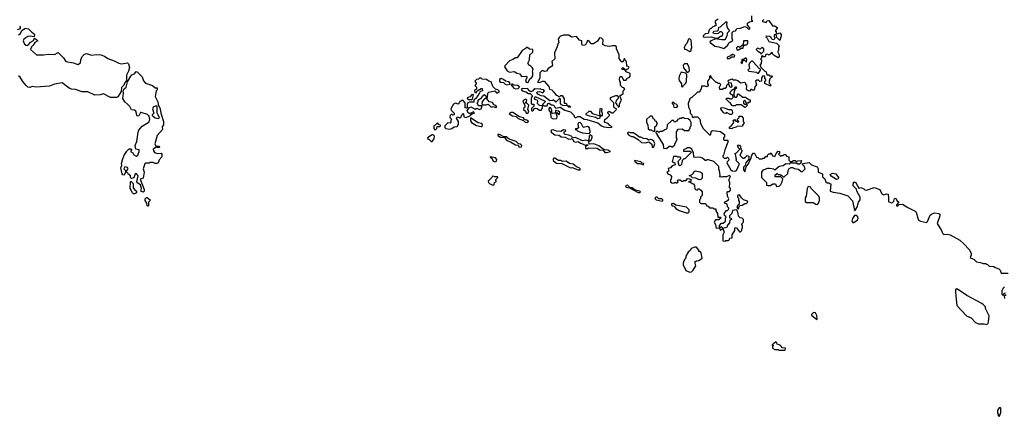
# Model space of a CAD drawing. Extents: x 2494118 to 2687960, y 757339 to 915227.
# Tile 288 of 364: x 2621728 to 2633200, y 840450 to 845073. Entities that reach past the tile are written whole.
import ezdxf

# ---------------------------------------------------------------- set-up
doc = ezdxf.new("R2010")
doc.units = 0

msp = doc.modelspace()

# ---------------------------------------------------------------- linework, layer by layer
at = {"layer": '0CON20XD'}
for points in [[(2629865, 845080), (2629830, 845055), (2629830, 845035), (2629840, 845025), (2629838, 845002), (2629825, 845000), (2629818, 844992), (2629805, 844990), (2629785, 844970), (2629775, 844970), (2629762, 844955), (2629748, 844912), (2629715, 844908), (2629692, 844885), (2629690, 844875), (2629708, 844868), (2629785, 844872), (2629835, 844858), (2629865, 844860), (2629895, 844880), (2629908, 844882), (2629920, 844895), (2629920, 844915), (2629905, 844930), (2629885, 844930), (2629867, 844913), (2629845, 844908), (2629813, 844913), (2629808, 844925), (2629815, 844938), (2629858, 844942), (2629870, 844955), (2629872, 844988), (2629895, 844990), (2629955, 845050), (2629968, 845048), (2629962, 845015), (2629973, 844973), (2630000, 844945), (2629970, 844915), (2629967, 844883), (2629950, 844855), (2629950, 844845), (2629945, 844840), (2629905, 844838), (2629835, 844850), (2629783, 844827), (2629770, 844815), (2629775, 844800), (2629785, 844800), (2629826, 844766), (2629875, 844756), (2629932, 844738), (2629980, 844775), (2629990, 844805), (2630038, 844832), (2630030, 844855), (2630030, 844925), (2630045, 844940), (2630068, 844942), (2630085, 844970), (2630127, 844973), (2630175, 844992), (2630198, 844988), (2630225, 844960), (2630235, 844970), (2630235, 844980), (2630208, 845008), (2630208, 845032), (2630233, 845047), (2630270, 845055), (2630260, 845065), (2630258, 845118)], [(2630400, 845075), (2630382, 845058), (2630382, 845052), (2630425, 845040), (2630435, 845060), (2630455, 845062), (2630500, 845000), (2630525, 845000), (2630558, 844978), (2630530, 844945), (2630540, 844935), (2630542, 844912), (2630555, 844910), (2630585, 844920), (2630602, 844902), (2630602, 844885), (2630585, 844830), (2630550, 844865), (2630547, 844887), (2630535, 844900), (2630520, 844895), (2630520, 844875), (2630530, 844865), (2630515, 844840), (2630494, 844844), (2630479, 844869), (2630467, 844877), (2630425, 844880), (2630420, 844875), (2630437, 844857), (2630455, 844820), (2630545, 844800), (2630578, 844768), (2630578, 844762)], [(2621727, 844997), (2621734, 844985), (2621732, 844968), (2621698, 844955)], [(2621715, 844897), (2621735, 844910), (2621758, 844952), (2621795, 844974), (2621830, 844965), (2621869, 844929), (2621900, 844905), (2621898, 844872), (2621852, 844882), (2621825, 844879), (2621778, 844845), (2621767, 844825), (2621785, 844789), (2621803, 844775), (2621815, 844774), (2621830, 844780), (2621855, 844810), (2621888, 844832), (2621902, 844858), (2621923, 844843), (2621940, 844825), (2621904, 844806), (2621886, 844775), (2621866, 844755), (2621854, 844725), (2621925, 844663), (2622005, 844662), (2622065, 844670), (2622133, 844667), (2622175, 844690), (2622238, 844628), (2622264, 844584), (2622355, 844569), (2622405, 844551), (2622435, 844570), (2622440, 844605), (2622455, 844643), (2622485, 844673), (2622505, 844679), (2622565, 844660), (2622625, 844666), (2622675, 844662), (2622715, 844648), (2622755, 844620), (2622827, 844595), (2622882, 844565), (2622915, 844558), (2622985, 844570), (2622995, 844560), (2623006, 844515), (2622995, 844472), (2622972, 844425), (2622973, 844365), (2622950, 844335), (2622941, 844309), (2622916, 844284), (2622909, 844235), (2622870, 844175), (2622855, 844166), (2622785, 844168), (2622705, 844209), (2622665, 844196), (2622605, 844194), (2622521, 844231), (2622455, 844234), (2622379, 844259), (2622332, 844262), (2622305, 844276), (2622225, 844338), (2622135, 844322), (2622075, 844298), (2621918, 844288), (2621875, 844296), (2621845, 844282), (2621825, 844288), (2621802, 844305), (2621764, 844354), (2621733, 844403), (2621715, 844418)], [(2628595, 843817), (2628625, 843822), (2628630, 843825), (2628605, 843840), (2628584, 843864), (2628550, 843875), (2628542, 843885), (2628545, 843910), (2628578, 843932), (2628600, 843955), (2628600, 843965), (2628580, 843985), (2628580, 843995), (2628595, 844008), (2628628, 843988), (2628642, 843988), (2628680, 844025), (2628678, 844038), (2628662, 844042), (2628650, 844055), (2628650, 844105), (2628612, 844142), (2628610, 844165), (2628675, 844190), (2628688, 844188), (2628700, 844175), (2628700, 844155), (2628680, 844135), (2628670, 844105), (2628680, 844095), (2628680, 844085), (2628700, 844065), (2628702, 844052), (2628717, 844063), (2628718, 844092), (2628738, 844135), (2628720, 844185), (2628758, 844212), (2628760, 844245), (2628780, 844265), (2628768, 844278), (2628752, 844282), (2628730, 844305), (2628730, 844345), (2628720, 844355), (2628718, 844375), (2628722, 844405), (2628725, 844410), (2628745, 844410), (2628765, 844370), (2628795, 844370), (2628802, 844388), (2628835, 844402), (2628842, 844415), (2628842, 844442), (2628835, 844450), (2628802, 844462), (2628780, 844490), (2628753, 844493), (2628742, 844505), (2628757, 844517), (2628778, 844498), (2628780, 844490), (2628795, 844490), (2628802, 844498), (2628818, 844502), (2628830, 844525), (2628802, 844532), (2628797, 844587), (2628782, 844602), (2628778, 844618), (2628772, 844618), (2628760, 844585), (2628745, 844580), (2628712, 844622), (2628712, 844665), (2628680, 844735), (2628680, 844755), (2628668, 844768), (2628635, 844770), (2628595, 844762), (2628548, 844768), (2628522, 844785), (2628525, 844840), (2628506, 844856), (2628485, 844860), (2628459, 844821), (2628415, 844790), (2628382, 844792), (2628380, 844805), (2628368, 844818), (2628358, 844828), (2628345, 844830), (2628329, 844791), (2628312, 844778), (2628285, 844773), (2628276, 844786), (2628278, 844828), (2628250, 844835), (2628234, 844854), (2628217, 844877), (2628158, 844868), (2628125, 844892), (2628065, 844892), (2628030, 844880), (2628014, 844866), (2628003, 844845), (2628010, 844805), (2627998, 844792), (2627990, 844755), (2627958, 844685), (2627962, 844618), (2627930, 844585), (2627937, 844543), (2627925, 844528), (2627884, 844506), (2627868, 844472), (2627845, 844470), (2627815, 844480), (2627790, 844455), (2627787, 844395), (2627768, 844352), (2627760, 844345), (2627785, 844340), (2627825, 844358), (2627840, 844355), (2627892, 844295), (2627902, 844262), (2627930, 844255), (2627940, 844245), (2627942, 844232), (2627955, 844230), (2627960, 844215), (2627980, 844195), (2627995, 844190), (2628015, 844170), (2628035, 844190), (2628048, 844188), (2628072, 844152), (2628072, 844102), (2628095, 844100), (2628110, 844070), (2628135, 844070), (2628148, 844052), (2628125, 844052), (2628110, 844070), (2628055, 844072), (2628041, 844081), (2628028, 844095), (2628030, 844145), (2628025, 844150), (2628015, 844150), (2627975, 844112), (2627945, 844140), (2627937, 844133), (2627905, 844128), (2627835, 844180), (2627805, 844187), (2627766, 844206), (2627752, 844225), (2627757, 844233), (2627785, 844238), (2627825, 844222), (2627842, 844245), (2627826, 844256), (2627805, 844258), (2627795, 844268), (2627735, 844262), (2627725, 844270), (2627706, 844244), (2627685, 844232), (2627670, 844240), (2627645, 844272), (2627615, 844267), (2627585, 844273), (2627570, 844265), (2627582, 844242), (2627624, 844234), (2627655, 844212), (2627675, 844212), (2627702, 844185), (2627688, 844162), (2627688, 844098), (2627695, 844090), (2627718, 844088), (2627720, 844065), (2627693, 844037), (2627692, 844022), (2627695, 844010), (2627705, 844012), (2627715, 844020), (2627722, 844038), (2627735, 844042), (2627757, 844037), (2627785, 844020), (2627805, 844020), (2627820, 844045), (2627818, 844068), (2627783, 844073), (2627760, 844095), (2627767, 844127), (2627757, 844137), (2627732, 844142), (2627728, 844155), (2627735, 844178), (2627850, 844125), (2627850, 844115), (2627820, 844085), (2627835, 844070), (2627875, 844070), (2627882, 844098), (2627895, 844100), (2627925, 844080), (2627935, 844082), (2627950, 844075), (2627958, 844058), (2627975, 844040), (2628024, 844054), (2628078, 844018), (2628145, 843998), (2628190, 843955), (2628190, 843945), (2628205, 843930), (2628230, 843945), (2628255, 843946), (2628303, 843913), (2628335, 843910), (2628465, 843870), (2628505, 843837), (2628535, 843826), (2628595, 843817)], [(2629535, 844702), (2629550, 844715), (2629550, 844735), (2629560, 844745), (2629550, 844835), (2629535, 844850), (2629522, 844845), (2629502, 844795), (2629482, 844775), (2629470, 844745), (2629475, 844730), (2629485, 844730), (2629535, 844702)], [(2630105, 844720), (2630135, 844740), (2630158, 844742), (2630162, 844768), (2630175, 844780), (2630195, 844780), (2630207, 844793), (2630212, 844805), (2630210, 844825), (2630162, 844828), (2630158, 844782), (2630115, 844750), (2630108, 844758), (2630095, 844760), (2630080, 844745), (2630082, 844722), (2630105, 844720)], [(2627645, 844342), (2627655, 844350), (2627672, 844385), (2627692, 844395), (2627707, 844417), (2627708, 844455), (2627702, 844465), (2627710, 844495), (2627700, 844515), (2627675, 844540), (2627665, 844540), (2627648, 844565), (2627668, 844605), (2627670, 844665), (2627707, 844693), (2627708, 844725), (2627668, 844728), (2627645, 844750), (2627635, 844750), (2627617, 844733), (2627582, 844715), (2627525, 844630), (2627505, 844628), (2627475, 844608), (2627435, 844592), (2627380, 844535), (2627378, 844525), (2627407, 844477), (2627435, 844462), (2627495, 844470), (2627521, 844451), (2627554, 844444), (2627575, 844412), (2627630, 844415), (2627642, 844395), (2627628, 844382), (2627622, 844355), (2627630, 844345), (2627645, 844342)], [(2630578, 844762), (2630570, 844755), (2630570, 844715), (2630560, 844705), (2630560, 844695), (2630578, 844665), (2630578, 844645), (2630565, 844628), (2630520, 844655), (2630500, 844675), (2630498, 844688), (2630485, 844690), (2630480, 844675), (2630455, 844660), (2630445, 844670), (2630422, 844668), (2630415, 844640), (2630395, 844640), (2630385, 844650), (2630372, 844648), (2630370, 844625), (2630360, 844615), (2630370, 844605), (2630367, 844563), (2630350, 844545), (2630360, 844535), (2630360, 844525), (2630410, 844475), (2630427, 844467), (2630432, 844432), (2630455, 844430), (2630465, 844420), (2630487, 844417), (2630500, 844405), (2630482, 844398), (2630470, 844385), (2630460, 844355), (2630460, 844335), (2630480, 844315), (2630475, 844300), (2630411, 844331), (2630410, 844355), (2630420, 844365), (2630420, 844375), (2630410, 844385), (2630410, 844415), (2630385, 844420), (2630370, 844395), (2630370, 844355), (2630353, 844353), (2630335, 844370), (2630315, 844370), (2630302, 844358), (2630312, 844315), (2630295, 844290), (2630285, 844250), (2630265, 844250), (2630255, 844260), (2630245, 844260), (2630235, 844240), (2630215, 844242), (2630198, 844258), (2630200, 844305), (2630190, 844315), (2630188, 844328), (2630175, 844340), (2630125, 844332), (2630095, 844360), (2630075, 844368), (2630045, 844368), (2630025, 844378), (2629995, 844370), (2629980, 844355), (2629985, 844340), (2630018, 844338), (2630020, 844305), (2630030, 844295), (2630018, 844282), (2630002, 844292), (2629985, 844330), (2629962, 844308), (2629960, 844285), (2629948, 844272), (2629925, 844270), (2629915, 844260), (2629885, 844260), (2629880, 844285), (2629898, 844318), (2629885, 844330), (2629865, 844330), (2629855, 844340), (2629842, 844342), (2629790, 844395), (2629790, 844405), (2629778, 844418), (2629772, 844418), (2629763, 844407), (2629770, 844395), (2629762, 844378), (2629740, 844355), (2629740, 844325), (2629750, 844315), (2629748, 844302), (2629735, 844290), (2629715, 844300), (2629672, 844298), (2629670, 844265), (2629660, 844255), (2629658, 844242), (2629645, 844230), (2629625, 844230), (2629560, 844165), (2629535, 844150), (2629518, 844095), (2629520, 844055), (2629540, 844015), (2629540, 843985), (2629560, 843965), (2629562, 843942), (2629575, 843930), (2629585, 843940), (2629625, 843940), (2629652, 843912), (2629662, 843862), (2629690, 843805), (2629765, 843730), (2629778, 843732), (2629790, 843775), (2629805, 843780), (2629895, 843770), (2629940, 843735), (2629940, 843705), (2629930, 843695), (2629930, 843675), (2629935, 843670), (2629978, 843668), (2629980, 843645), (2629942, 843555), (2629930, 843495), (2629920, 843485), (2629920, 843475), (2629935, 843460), (2629965, 843460), (2629975, 843470), (2629988, 843458), (2629990, 843435), (2629970, 843415), (2629968, 843405), (2630012, 843325), (2630031, 843311), (2630063, 843307), (2630080, 843315), (2630110, 843385), (2630110, 843395), (2630072, 843435), (2630078, 843445), (2630070, 843505), (2630060, 843515), (2630078, 843522), (2630120, 843565), (2630100, 843585), (2630100, 843595), (2630090, 843605), (2630095, 843610), (2630115, 843610), (2630128, 843595), (2630130, 843565), (2630142, 843552), (2630142, 843535), (2630120, 843495), (2630141, 843471), (2630155, 843460), (2630165, 843460), (2630185, 843470), (2630205, 843490), (2630222, 843482), (2630222, 843448), (2630190, 843405), (2630180, 843375), (2630160, 843355), (2630163, 843323), (2630175, 843300), (2630193, 843357), (2630227, 843403), (2630230, 843425), (2630247, 843453), (2630258, 843495), (2630275, 843518), (2630288, 843518), (2630312, 843472), (2630328, 843468), (2630345, 843450), (2630375, 843450), (2630385, 843460), (2630405, 843460), (2630422, 843478), (2630440, 843480), (2630440, 843495), (2630455, 843510), (2630475, 843510), (2630485, 843520), (2630500, 843485), (2630525, 843480), (2630540, 843515), (2630565, 843540), (2630580, 843535), (2630580, 843515), (2630570, 843505), (2630592, 843482), (2630605, 843490), (2630625, 843490), (2630635, 843500), (2630655, 843500), (2630662, 843482), (2630690, 843475), (2630690, 843435), (2630705, 843420), (2630725, 843420), (2630745, 843432), (2630762, 843432), (2630775, 843420), (2630795, 843428), (2630835, 843430), (2630840, 843425), (2630830, 843415), (2630828, 843402), (2630815, 843390), (2630795, 843390), (2630785, 843400), (2630725, 843402), (2630715, 843410), (2630695, 843390), (2630655, 843392), (2630625, 843368), (2630575, 843362), (2630525, 843320), (2630515, 843330), (2630465, 843340), (2630441, 843339), (2630385, 843320), (2630370, 843295), (2630370, 843235), (2630430, 843175), (2630430, 843145), (2630445, 843140), (2630475, 843142), (2630505, 843158), (2630535, 843160), (2630545, 843130), (2630575, 843133), (2630595, 843152), (2630612, 843185), (2630618, 843218), (2630595, 843240), (2630532, 843242), (2630530, 843265), (2630535, 843270), (2630545, 843270), (2630555, 843280), (2630565, 843270), (2630585, 843270), (2630592, 843262), (2630605, 843260), (2630622, 843242), (2630635, 843240), (2630678, 843282), (2630683, 843317), (2630695, 843340), (2630715, 843352), (2630732, 843352), (2630755, 843338), (2630802, 843332), (2630832, 843302), (2630845, 843300), (2630880, 843335), (2630870, 843365), (2630850, 843385), (2630852, 843398), (2630925, 843407), (2630955, 843380), (2631019, 843359), (2631032, 843335), (2631030, 843295), (2631080, 843275), (2631082, 843242), (2631108, 843218), (2631120, 843185), (2631135, 843170), (2631155, 843170), (2631162, 843162), (2631178, 843158), (2631170, 843075), (2631205, 843063), (2631285, 843052), (2631375, 843020), (2631431, 842961), (2631455, 842850), (2631470, 842855), (2631470, 842865), (2631490, 842895), (2631495, 842920), (2631500, 842945), (2631520, 842975), (2631520, 843005), (2631480, 843075), (2631478, 843098), (2631440, 843135), (2631442, 843178), (2631465, 843180), (2631505, 843110), (2631527, 843117), (2631565, 843102), (2631575, 843090), (2631595, 843088), (2631685, 843116), (2631750, 843095), (2631772, 843045), (2631795, 843030), (2631828, 843042), (2631845, 843040), (2631852, 842995), (2631850, 842955), (2631855, 842950), (2631885, 842940), (2631898, 842942), (2631912, 842958), (2631922, 842988), (2631935, 842992), (2631948, 842965), (2631970, 842945), (2631943, 842917), (2631945, 842902), (2631955, 842900), (2631975, 842920), (2632015, 842922), (2632075, 842884), (2632162, 842842), (2632175, 842830), (2632191, 842761), (2632202, 842735), (2632223, 842723), (2632292, 842708), (2632305, 842720), (2632338, 842795), (2632352, 842808), (2632385, 842821), (2632436, 842816), (2632448, 842805), (2632447, 842787), (2632418, 842698), (2632470, 842615), (2632480, 842585), (2632495, 842570), (2632535, 842572), (2632570, 842565), (2632680, 842505), (2632726, 842466), (2632790, 842395), (2632812, 842352), (2632812, 842328), (2632802, 842302), (2632812, 842292), (2632845, 842280), (2632875, 842250), (2632918, 842242), (2632947, 842237), (2632955, 842230), (2632985, 842230), (2632992, 842222), (2633005, 842220), (2633025, 842200), (2633077, 842197), (2633093, 842183), (2633135, 842170), (2633150, 842155), (2633165, 842120), (2633245, 842120)], [(2629972, 844622), (2629995, 844622), (2630025, 844640), (2630055, 844640), (2630060, 844655), (2630035, 844670), (2630025, 844660), (2630015, 844660), (2630008, 844652), (2629970, 844635), (2629972, 844622)], [(2630365, 844670), (2630400, 844705), (2630398, 844738), (2630385, 844740), (2630375, 844750), (2630355, 844730), (2630325, 844740), (2630310, 844725), (2630335, 844700), (2630345, 844700), (2630358, 844688), (2630365, 844670)], [(2629515, 844460), (2629532, 844478), (2629528, 844515), (2629507, 844557), (2629475, 844560), (2629460, 844545), (2629463, 844513), (2629492, 844472), (2629502, 844462), (2629515, 844460)], [(2630145, 844560), (2630150, 844585), (2630165, 844600), (2630178, 844598), (2630192, 844582), (2630198, 844582), (2630200, 844615), (2630188, 844628), (2630165, 844610), (2630142, 844608), (2630140, 844585), (2630130, 844575), (2630145, 844560)], [(2630335, 844450), (2630360, 844485), (2630360, 844495), (2630344, 844504), (2630278, 844578), (2630265, 844590), (2630255, 844590), (2630232, 844568), (2630222, 844548), (2630230, 844505), (2630213, 844483), (2630222, 844472), (2630312, 844462), (2630325, 844450), (2630335, 844450)], [(2623165, 843062), (2623140, 843075), (2623148, 843105), (2623137, 843147), (2623105, 843168), (2623092, 843185), (2623108, 843255), (2623098, 843268), (2623085, 843280), (2623072, 843278), (2623060, 843230), (2623032, 843222), (2623020, 843235), (2623020, 843255), (2623008, 843268), (2622995, 843270), (2622990, 843285), (2622970, 843305), (2622992, 843335), (2622985, 843350), (2622955, 843358), (2622948, 843352), (2622942, 843335), (2622960, 843315), (2622960, 843295), (2622945, 843260), (2622930, 843265), (2622922, 843275), (2622908, 843345), (2622918, 843375), (2622914, 843395), (2622925, 843440), (2622947, 843495), (2622975, 843540), (2623005, 843569), (2623028, 843568), (2623030, 843555), (2623020, 843535), (2623045, 843520), (2623057, 843497), (2623085, 843482), (2623106, 843494), (2623122, 843535), (2623120, 843555), (2623080, 843565), (2623073, 843605), (2623092, 843655), (2623108, 843762), (2623117, 843785), (2623155, 843833), (2623238, 843882), (2623244, 843915), (2623237, 843947), (2623218, 843968), (2623145, 843992), (2623135, 843990), (2623116, 843954), (2623095, 843950), (2623081, 844005), (2623065, 844019), (2623032, 844022), (2623013, 844063), (2622987, 844083), (2622955, 844114), (2622928, 844155), (2622939, 844215), (2622933, 844245), (2622944, 844266), (2622970, 844285), (2622983, 844347), (2623022, 844415), (2623035, 844430), (2623067, 844443), (2623085, 844470), (2623096, 844466), (2623155, 844408), (2623172, 844362), (2623194, 844334), (2623276, 844306), (2623305, 844278), (2623328, 844278), (2623330, 844255), (2623320, 844245), (2623308, 844178), (2623339, 844115), (2623343, 844083), (2623364, 844035), (2623373, 843983), (2623404, 843885), (2623403, 843847), (2623390, 843825), (2623393, 843795), (2623328, 843722), (2623302, 843625), (2623315, 843600), (2623355, 843598), (2623358, 843585), (2623335, 843582), (2623325, 843590), (2623282, 843565), (2623287, 843545), (2623300, 843525), (2623335, 843513), (2623375, 843517), (2623386, 843506), (2623384, 843475), (2623352, 843438), (2623346, 843414), (2623342, 843405), (2623325, 843397), (2623305, 843398), (2623285, 843410), (2623245, 843410), (2623235, 843400), (2623198, 843402), (2623188, 843392), (2623166, 843335), (2623179, 843295), (2623168, 843225), (2623130, 843215), (2623177, 843095), (2623177, 843073), (2623165, 843062)], [(2629455, 844290), (2629462, 844308), (2629490, 844335), (2629497, 844353), (2629500, 844435), (2629485, 844450), (2629435, 844460), (2629410, 844415), (2629408, 844385), (2629413, 844363), (2629440, 844325), (2629440, 844295), (2629455, 844290)], [(2626735, 843798), (2626765, 843803), (2626790, 843825), (2626825, 843830), (2626842, 843855), (2626840, 843885), (2626818, 843925), (2626825, 843940), (2626855, 843928), (2626868, 843932), (2626880, 843965), (2626895, 843980), (2626900, 843975), (2626902, 843942), (2626925, 843932), (2626978, 843952), (2626982, 843968), (2626995, 843970), (2627005, 843980), (2627028, 843982), (2627015, 844000), (2626975, 843980), (2626965, 843980), (2626951, 843991), (2626940, 844015), (2626970, 844050), (2626985, 844058), (2627035, 844032), (2627055, 844040), (2627085, 844028), (2627106, 844034), (2627118, 844068), (2627075, 844070), (2627060, 844105), (2627070, 844115), (2627068, 844132), (2627077, 844143), (2627107, 844163), (2627125, 844190), (2627135, 844190), (2627145, 844200), (2627160, 844185), (2627160, 844155), (2627145, 844150), (2627115, 844120), (2627112, 844092), (2627125, 844080), (2627165, 844080), (2627185, 844090), (2627223, 844053), (2627245, 844060), (2627275, 844048), (2627288, 844052), (2627275, 844072), (2627251, 844081), (2627235, 844108), (2627197, 844117), (2627170, 844155), (2627180, 844165), (2627182, 844215), (2627195, 844230), (2627265, 844242), (2627285, 844220), (2627295, 844220), (2627320, 844235), (2627300, 844255), (2627272, 844262), (2627251, 844281), (2627240, 844295), (2627220, 844350), (2627195, 844358), (2627167, 844377), (2627115, 844380), (2627105, 844390), (2627085, 844390), (2627075, 844380), (2627050, 844375), (2627030, 844355), (2627048, 844335), (2627047, 844323), (2627030, 844305), (2627050, 844285), (2627050, 844265), (2627028, 844252), (2627030, 844225), (2627045, 844220), (2627060, 844245), (2627105, 844272), (2627115, 844270), (2627120, 844245), (2627092, 844238), (2627085, 844220), (2627045, 844160), (2627020, 844135), (2627018, 844112), (2626967, 844113), (2626950, 844105), (2626940, 844085), (2626940, 844045), (2626935, 844040), (2626920, 844045), (2626920, 844105), (2626895, 844130), (2626875, 844130), (2626865, 844120), (2626855, 844120), (2626850, 844105), (2626835, 844090), (2626805, 844102), (2626781, 844089), (2626750, 844035), (2626757, 844017), (2626790, 843985), (2626790, 843965), (2626775, 843960), (2626768, 843968), (2626755, 843970), (2626742, 843958), (2626740, 843935), (2626760, 843915), (2626752, 843898), (2626752, 843875), (2626745, 843868), (2626715, 843870), (2626680, 843835), (2626680, 843815), (2626693, 843803), (2626735, 843798)], [(2627405, 844313), (2627438, 844322), (2627437, 844337), (2627425, 844350), (2627388, 844358), (2627367, 844377), (2627336, 844386), (2627317, 844375), (2627317, 844357), (2627326, 844346), (2627365, 844340), (2627385, 844320), (2627405, 844313)], [(2627505, 844268), (2627535, 844272), (2627550, 844285), (2627546, 844296), (2627528, 844308), (2627485, 844310), (2627465, 844322), (2627452, 844318), (2627486, 844276), (2627505, 844268)], [(2630175, 844050), (2630135, 844080), (2630075, 844080), (2630065, 844070), (2630035, 844070), (2630010, 844095), (2630010, 844105), (2629995, 844110), (2629960, 844145), (2629965, 844160), (2629995, 844160), (2630005, 844150), (2630025, 844150), (2630040, 844165), (2630038, 844188), (2630014, 844204), (2630002, 844225), (2630032, 844258), (2630045, 844260), (2630058, 844272), (2630065, 844290), (2630075, 844290), (2630080, 844275), (2630062, 844258), (2630048, 844215), (2630050, 844185), (2630062, 844172), (2630078, 844172), (2630090, 844185), (2630090, 844205), (2630105, 844210), (2630152, 844172), (2630185, 844170), (2630222, 844142), (2630238, 844138), (2630238, 844112), (2630225, 844110), (2630215, 844100), (2630192, 844102), (2630188, 844118), (2630175, 844130), (2630160, 844125), (2630162, 844102), (2630175, 844090), (2630198, 844088), (2630208, 844078), (2630185, 844052), (2630175, 844050)], [(2626995, 844142), (2627002, 844148), (2627015, 844200), (2626992, 844198), (2626976, 844174), (2626950, 844165), (2626940, 844155), (2626954, 844144), (2626995, 844142)], [(2627645, 843982), (2627655, 843990), (2627660, 844005), (2627648, 844025), (2627662, 844075), (2627635, 844100), (2627622, 844102), (2627638, 844135), (2627625, 844148), (2627605, 844140), (2627592, 844125), (2627613, 844073), (2627612, 844055), (2627602, 844045), (2627600, 844025), (2627620, 844005), (2627630, 843985), (2627645, 843982)], [(2629385, 844050), (2629398, 844068), (2629375, 844090), (2629362, 844092), (2629348, 844108), (2629332, 844108), (2629330, 844095), (2629340, 844085), (2629350, 844055), (2629385, 844050)], [(2623345, 843920), (2623358, 843935), (2623331, 843985), (2623328, 844065), (2623305, 844067), (2623285, 844052), (2623277, 844035), (2623292, 843985), (2623270, 843965), (2623270, 843955), (2623285, 843950), (2623305, 843930), (2623345, 843920)], [(2627645, 843873), (2627658, 843885), (2627648, 843898), (2627610, 843910), (2627598, 843928), (2627552, 843942), (2627475, 843991), (2627455, 843993), (2627430, 843975), (2627471, 843951), (2627513, 843943), (2627535, 843920), (2627599, 843899), (2627619, 843879), (2627645, 843873)], [(2627945, 843918), (2627985, 843920), (2627990, 843945), (2627980, 843985), (2627985, 843990), (2628002, 843972), (2628015, 843970), (2628020, 843995), (2628005, 844008), (2627982, 844012), (2627975, 844020), (2627970, 844015), (2627968, 843982), (2627938, 843978), (2627930, 843985), (2627930, 844015), (2627917, 844047), (2627902, 844048), (2627893, 844037), (2627893, 844017), (2627912, 843992), (2627918, 843935), (2627945, 843918)], [(2628465, 843918), (2628442, 843932), (2628368, 843948), (2628330, 843965), (2628330, 843975), (2628362, 844008), (2628377, 844007), (2628398, 843978), (2628478, 843958), (2628490, 843945), (2628485, 843920), (2628465, 843918)], [(2628505, 843950), (2628492, 843962), (2628488, 843975), (2628490, 844035), (2628495, 844040), (2628510, 844035), (2628508, 844005), (2628516, 843984), (2628515, 843960), (2628505, 843950)], [(2630005, 843968), (2629965, 843990), (2629955, 843980), (2629935, 843982), (2629908, 844015), (2629898, 844035), (2629902, 844048), (2629936, 844046), (2629985, 844028), (2630017, 844027), (2630030, 844015), (2630032, 843985), (2630025, 843970), (2630005, 843968)], [(2626565, 843790), (2626575, 843792), (2626590, 843805), (2626592, 843828), (2626625, 843830), (2626630, 843835), (2626630, 843845), (2626612, 843852), (2626595, 843870), (2626568, 843842), (2626552, 843835), (2626553, 843803), (2626565, 843790)], [(2627105, 843827), (2627115, 843830), (2627122, 843845), (2627112, 843862), (2627070, 843870), (2626982, 843928), (2626982, 843895), (2626994, 843874), (2627050, 843840), (2627105, 843827)], [(2628365, 843748), (2628378, 843765), (2628368, 843795), (2628372, 843805), (2628365, 843818), (2628345, 843828), (2628298, 843818), (2628292, 843822), (2628275, 843860), (2628260, 843875), (2628240, 843870), (2628230, 843855), (2628237, 843813), (2628225, 843800), (2628205, 843800), (2628202, 843792), (2628215, 843790), (2628230, 843775), (2628284, 843754), (2628365, 843748)], [(2629125, 843770), (2629130, 843775), (2629130, 843825), (2629150, 843845), (2629150, 843855), (2629160, 843865), (2629150, 843875), (2629148, 843888), (2629132, 843892), (2629128, 843908), (2629112, 843912), (2629098, 843948), (2629075, 843950), (2629032, 843908), (2629030, 843875), (2629047, 843847), (2629052, 843802), (2629065, 843790), (2629085, 843790), (2629095, 843780), (2629125, 843770)], [(2629265, 843570), (2629295, 843600), (2629315, 843600), (2629322, 843592), (2629335, 843590), (2629360, 843615), (2629360, 843625), (2629390, 843675), (2629390, 843685), (2629380, 843695), (2629380, 843765), (2629402, 843798), (2629445, 843800), (2629475, 843780), (2629528, 843782), (2629530, 843795), (2629540, 843805), (2629540, 843825), (2629550, 843835), (2629550, 843875), (2629538, 843898), (2629518, 843918), (2629475, 843920), (2629465, 843930), (2629445, 843930), (2629435, 843920), (2629415, 843920), (2629408, 843912), (2629392, 843908), (2629388, 843892), (2629375, 843890), (2629365, 843880), (2629352, 843882), (2629348, 843898), (2629325, 843900), (2629272, 843848), (2629270, 843805), (2629258, 843792), (2629245, 843790), (2629215, 843770), (2629185, 843770), (2629175, 843760), (2629165, 843770), (2629142, 843768), (2629140, 843755), (2629150, 843745), (2629150, 843735), (2629227, 843617), (2629230, 843575), (2629265, 843570)], [(2630025, 843800), (2630000, 843805), (2630000, 843825), (2630015, 843830), (2630050, 843875), (2630042, 843898), (2630055, 843910), (2630072, 843892), (2630085, 843890), (2630095, 843880), (2630108, 843882), (2630108, 843888), (2630092, 843902), (2630090, 843915), (2630110, 843935), (2630112, 843948), (2630138, 843948), (2630157, 843927), (2630158, 843888), (2630168, 843875), (2630167, 843863), (2630150, 843845), (2630148, 843832), (2630085, 843830), (2630078, 843822), (2630035, 843810), (2630025, 843800)], [(2628565, 843524), (2628610, 843535), (2628584, 843554), (2628538, 843558), (2628475, 843603), (2628416, 843626), (2628362, 843622), (2628358, 843652), (2628390, 843675), (2628400, 843705), (2628400, 843715), (2628375, 843730), (2628363, 843717), (2628358, 843672), (2628348, 843662), (2628325, 843669), (2628285, 843663), (2628205, 843700), (2628168, 843698), (2628160, 843710), (2628125, 843728), (2628084, 843734), (2628073, 843745), (2628070, 843765), (2628090, 843775), (2628087, 843787), (2628065, 843790), (2628035, 843768), (2627984, 843774), (2627945, 843790), (2627924, 843786), (2627918, 843775), (2627922, 843762), (2627965, 843732), (2628015, 843726), (2628038, 843708), (2628082, 843702), (2628125, 843680), (2628157, 843683), (2628165, 843690), (2628184, 843654), (2628205, 843647), (2628235, 843653), (2628262, 843632), (2628285, 843628), (2628315, 843610), (2628345, 843620), (2628348, 843612), (2628320, 843595), (2628322, 843572), (2628345, 843572), (2628355, 843580), (2628455, 843574), (2628485, 843556), (2628525, 843552), (2628546, 843526), (2628565, 843524)], [(2629105, 843580), (2629117, 843593), (2629128, 843625), (2629115, 843658), (2629095, 843673), (2629083, 843677), (2629055, 843670), (2629034, 843684), (2628995, 843688), (2628965, 843704), (2628944, 843704), (2628915, 843733), (2628875, 843753), (2628844, 843754), (2628825, 843762), (2628808, 843755), (2628808, 843745), (2628825, 843727), (2628855, 843713), (2628875, 843713), (2628935, 843678), (2628972, 843642), (2629025, 843637), (2629058, 843648), (2629093, 843623), (2629098, 843588), (2629105, 843580)], [(2626535, 843652), (2626558, 843685), (2626560, 843715), (2626545, 843730), (2626535, 843730), (2626480, 843695), (2626482, 843682), (2626495, 843680), (2626523, 843653), (2626535, 843652)], [(2627555, 843588), (2627575, 843592), (2627577, 843605), (2627565, 843623), (2627538, 843628), (2627514, 843654), (2627430, 843680), (2627395, 843706), (2627368, 843708), (2627320, 843735), (2627300, 843735), (2627300, 843725), (2627330, 843705), (2627375, 843700), (2627405, 843664), (2627448, 843648), (2627505, 843613), (2627535, 843610), (2627543, 843593), (2627555, 843588)], [(2629895, 842620), (2629920, 842645), (2629905, 842660), (2629895, 842650), (2629882, 842652), (2629880, 842675), (2629905, 842700), (2629925, 842700), (2629950, 842725), (2629950, 842755), (2629960, 842775), (2629941, 842791), (2629938, 842815), (2629965, 842850), (2629975, 842850), (2629985, 842860), (2629990, 842875), (2629978, 842888), (2629968, 842928), (2629942, 842932), (2629940, 842945), (2629987, 842973), (2629990, 842985), (2629973, 843015), (2629970, 843065), (2629978, 843072), (2629998, 843072), (2630010, 843085), (2630010, 843105), (2630000, 843115), (2630002, 843175), (2629992, 843205), (2630008, 843245), (2629998, 843258), (2629965, 843242), (2629917, 843243), (2629905, 843238), (2629882, 843242), (2629888, 843252), (2629887, 843293), (2629873, 843335), (2629872, 843362), (2629815, 843420), (2629755, 843440), (2629735, 843440), (2629728, 843432), (2629715, 843430), (2629685, 843460), (2629665, 843468), (2629582, 843472), (2629580, 843525), (2629570, 843535), (2629560, 843565), (2629535, 843580), (2629505, 843580), (2629498, 843572), (2629462, 843558), (2629462, 843542), (2629545, 843540), (2629550, 843525), (2629478, 843452), (2629465, 843450), (2629445, 843430), (2629440, 843385), (2629425, 843370), (2629412, 843372), (2629402, 843415), (2629403, 843427), (2629430, 843455), (2629430, 843465), (2629425, 843470), (2629395, 843470), (2629385, 843480), (2629345, 843480), (2629330, 843415), (2629363, 843403), (2629365, 843380), (2629332, 843368), (2629312, 843348), (2629285, 843340), (2629292, 843308), (2629268, 843292), (2629278, 843275), (2629306, 843266), (2629322, 843245), (2629320, 843215), (2629310, 843205), (2629310, 843185), (2629325, 843172), (2629335, 843168), (2629355, 843170), (2629365, 843180), (2629372, 843172), (2629385, 843170), (2629400, 843185), (2629390, 843195), (2629402, 843208), (2629423, 843207), (2629442, 843192), (2629455, 843190), (2629465, 843200), (2629495, 843200), (2629508, 843222), (2629537, 843217), (2629550, 843205), (2629548, 843192), (2629520, 843185), (2629545, 843180), (2629562, 843162), (2629578, 843158), (2629589, 843139), (2629593, 843103), (2629602, 843092), (2629622, 843088), (2629635, 843100), (2629645, 843100), (2629666, 843086), (2629680, 843065), (2629680, 843025), (2629660, 843005), (2629660, 842985), (2629650, 842975), (2629650, 842945), (2629665, 842930), (2629715, 842930), (2629730, 842915), (2629730, 842905), (2629748, 842898), (2629765, 842880), (2629805, 842880), (2629815, 842870), (2629838, 842868), (2629840, 842845), (2629860, 842815), (2629862, 842772), (2629895, 842770), (2629900, 842765), (2629875, 842740), (2629835, 842740), (2629820, 842715), (2629837, 842687), (2629842, 842642), (2629878, 842648), (2629895, 842620)], [(2627265, 843416), (2627285, 843423), (2627288, 843445), (2627273, 843463), (2627210, 843475), (2627210, 843465), (2627228, 843458), (2627245, 843423), (2627265, 843416)], [(2628255, 843322), (2628260, 843325), (2628258, 843335), (2628246, 843346), (2628215, 843358), (2628175, 843389), (2628135, 843397), (2628096, 843426), (2628055, 843420), (2628035, 843432), (2628005, 843433), (2627965, 843460), (2627952, 843458), (2627938, 843445), (2627948, 843428), (2627982, 843402), (2628045, 843398), (2628145, 843346), (2628165, 843349), (2628235, 843323), (2628255, 843322)], [(2628995, 843383), (2629000, 843395), (2628982, 843402), (2628967, 843417), (2628895, 843430), (2628890, 843425), (2628925, 843396), (2628955, 843398), (2628995, 843383)], [(2629645, 843208), (2629606, 843226), (2629568, 843228), (2629548, 843248), (2629530, 843255), (2629568, 843272), (2629580, 843285), (2629580, 843295), (2629598, 843312), (2629655, 843298), (2629680, 843285), (2629680, 843225), (2629665, 843212), (2629645, 843208)], [(2623065, 843042), (2623054, 843044), (2623042, 843055), (2623014, 843104), (2623018, 843182), (2623025, 843190), (2623050, 843165), (2623050, 843115), (2623064, 843094), (2623090, 843075), (2623090, 843055), (2623065, 843042)], [(2627245, 843140), (2627257, 843153), (2627260, 843175), (2627280, 843185), (2627280, 843195), (2627270, 843205), (2627300, 843235), (2627295, 843240), (2627265, 843240), (2627257, 843247), (2627235, 843250), (2627230, 843235), (2627188, 843192), (2627190, 843175), (2627205, 843160), (2627235, 843150), (2627245, 843140)], [(2631245, 843212), (2631181, 843251), (2631172, 843268), (2631197, 843283), (2631238, 843275), (2631270, 843235), (2631265, 843220), (2631245, 843212)], [(2628955, 843057), (2628963, 843065), (2628955, 843076), (2628898, 843088), (2628865, 843113), (2628838, 843118), (2628815, 843140), (2628805, 843143), (2628788, 843135), (2628795, 843121), (2628832, 843112), (2628935, 843057), (2628955, 843057)], [(2631025, 842920), (2631037, 842933), (2631048, 842965), (2631048, 842995), (2631038, 843015), (2630950, 843105), (2630945, 843120), (2630913, 843127), (2630903, 843107), (2630890, 843015), (2630880, 842995), (2630880, 842955), (2630895, 842942), (2630973, 842943), (2631005, 842922), (2631025, 842920)], [(2623225, 842900), (2623212, 842902), (2623210, 842935), (2623190, 842965), (2623190, 842985), (2623205, 843000), (2623215, 843000), (2623248, 842975), (2623245, 842960), (2623230, 842945), (2623230, 842905), (2623225, 842900)], [(2629215, 842957), (2629223, 842965), (2629221, 842975), (2629208, 842985), (2629176, 842986), (2629155, 843006), (2629144, 843006), (2629130, 842995), (2629131, 842985), (2629143, 842973), (2629215, 842957)], [(2630105, 842870), (2630110, 842895), (2630122, 842908), (2630145, 842910), (2630175, 842930), (2630195, 842930), (2630210, 842945), (2630207, 842957), (2630163, 842973), (2630137, 842997), (2630115, 843030), (2630090, 843025), (2630092, 843005), (2630102, 842992), (2630102, 842965), (2630110, 842955), (2630110, 842925), (2630082, 842895), (2630092, 842872), (2630105, 842870)], [(2629495, 842820), (2629515, 842823), (2629528, 842835), (2629529, 842855), (2629498, 842888), (2629372, 842912), (2629345, 842932), (2629323, 842927), (2629322, 842915), (2629332, 842905), (2629355, 842898), (2629374, 842874), (2629411, 842851), (2629495, 842820)], [(2629945, 842490), (2629955, 842500), (2629985, 842500), (2629998, 842512), (2630002, 842528), (2630028, 842532), (2630030, 842565), (2630060, 842615), (2630060, 842645), (2630065, 842650), (2630078, 842648), (2630115, 842600), (2630128, 842602), (2630140, 842615), (2630140, 842635), (2630150, 842645), (2630150, 842675), (2630140, 842685), (2630140, 842695), (2630160, 842715), (2630160, 842745), (2630145, 842760), (2630122, 842762), (2630102, 842782), (2630100, 842815), (2630088, 842848), (2630078, 842858), (2630035, 842850), (2630024, 842816), (2630000, 842785), (2630000, 842765), (2630018, 842758), (2630020, 842745), (2630002, 842738), (2630000, 842705), (2629973, 842677), (2629968, 842652), (2629920, 842640), (2629938, 842595), (2629920, 842565), (2629920, 842495), (2629945, 842490)], [(2631445, 842710), (2631489, 842741), (2631496, 842754), (2631494, 842774), (2631475, 842792), (2631455, 842790), (2631432, 842755), (2631423, 842723), (2631435, 842710), (2631445, 842710)], [(2629535, 842130), (2629555, 842133), (2629576, 842154), (2629607, 842205), (2629595, 842250), (2629615, 842262), (2629640, 842265), (2629678, 842295), (2629667, 842357), (2629655, 842370), (2629642, 842372), (2629640, 842385), (2629612, 842422), (2629595, 842422), (2629553, 842407), (2629542, 842385), (2629517, 842363), (2629490, 842315), (2629490, 842295), (2629473, 842277), (2629458, 842235), (2629458, 842215), (2629491, 842151), (2629535, 842130)], [(2632995, 841520), (2633010, 841535), (2633017, 841553), (2633022, 841622), (2632982, 841705), (2632980, 841725), (2632959, 841749), (2632940, 841765), (2632765, 841859), (2632655, 841932), (2632640, 841935), (2632632, 841925), (2632632, 841895), (2632645, 841740), (2632761, 841621), (2632815, 841598), (2632865, 841542), (2632898, 841528), (2632965, 841528), (2632995, 841520)], [(2633202, 841958), (2633182, 841938), (2633180, 841925), (2633170, 841915), (2633170, 841875), (2633185, 841860), (2633198, 841872), (2633200, 841885), (2633215, 841890)], [(2633220, 841865), (2633200, 841845), (2633202, 841822)], [(2631015, 841580), (2631020, 841585), (2631017, 841627), (2631000, 841655), (2630975, 841660), (2630955, 841638), (2630955, 841630), (2631015, 841580)], [(2630645, 841220), (2630650, 841245), (2630615, 841250), (2630588, 841278), (2630552, 841292), (2630548, 841308), (2630537, 841317), (2630508, 841292), (2630490, 841285), (2630510, 841275), (2630500, 841265), (2630500, 841245), (2630525, 841230), (2630565, 841230), (2630575, 841220), (2630645, 841220)], [(2633145, 840450), (2633160, 840495), (2633160, 840545), (2633155, 840550), (2633142, 840548), (2633123, 840527), (2633120, 840515), (2633120, 840485), (2633130, 840475), (2633130, 840455), (2633145, 840450)]]:
    msp.add_lwpolyline(points, dxfattribs=at)

doc.saveas('drawing.dxf')
